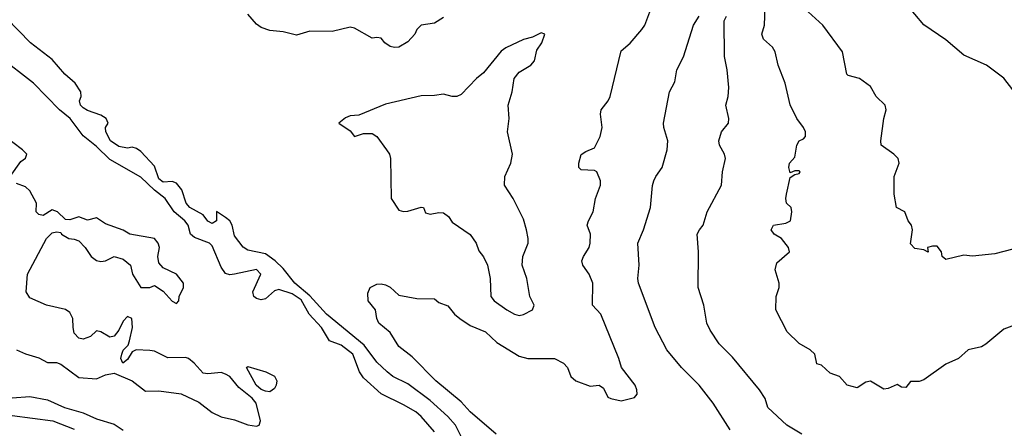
# Model space of a CAD drawing. Header units: metres. Extents: x -46681 to -43747, y -240911 to -237677.
# Tile 1022 of 1056: x -44151 to -44040, y -238332 to -238286. Entities that reach past the tile are written whole.
import ezdxf

# ---------------------------------------------------------------- set-up
doc = ezdxf.new("R2010")
doc.units = ezdxf.units.M
doc.layers.add('CONTOUR_INDEX', color=1, linetype='Continuous')
doc.layers.add('CONTOUR_INTER', color=3, linetype='Continuous')

msp = doc.modelspace()

# ---------------------------------------------------------------- linework, layer by layer
at = {"layer": 'CONTOUR_INDEX', "elevation": 60}
msp.add_lwpolyline([(-44070.86, -238332.52), (-44072.78, -238329.52), (-44074.34, -238327.52), (-44076.34, -238325.52), (-44078, -238323.52), (-44079.31, -238321.02), (-44081.15, -238316.02), (-44081.25, -238315.52), (-44081.11, -238314.02), (-44081.26, -238311.52), (-44080.62, -238310.02), (-44079.8, -238307.52), (-44079.6, -238305.06), (-44079.45, -238304.52), (-44079.23, -238304.02), (-44078.51, -238303.02), (-44077.95, -238301.02), (-44077.88, -238300.02), (-44078.31, -238298.52), (-44078.34, -238298.02), (-44077.7, -238294.52), (-44077.1, -238293.38), (-44076.86, -238292.02), (-44076.1, -238290.56), (-44074.98, -238287.02), (-44074.34, -238286.02)], dxfattribs=at)
at = {"layer": 'CONTOUR_INTER'}
for points, elevation in [([(-44039.1, -238294.3), (-44040.1, -238292.98), (-44042.03, -238291.52), (-44044.6, -238290.39), (-44046.6, -238288.65), (-44049.1, -238286.99), (-44051.1, -238284.56)], 64), ([(-44100.98, -238333.52), (-44101.74, -238332.02), (-44102.6, -238331.02), (-44104.6, -238329.22), (-44107.1, -238327.37), (-44108.77, -238326.52), (-44109.44, -238326.02), (-44110.6, -238324.93), (-44112.02, -238323.02), (-44116.23, -238319.52), (-44118.1, -238317.44), (-44119.81, -238316.02), (-44121.1, -238314.37), (-44122, -238313.52), (-44123.1, -238312.72), (-44125.1, -238312.34), (-44125.6, -238311.98), (-44126.6, -238310.7), (-44126.84, -238309.52), (-44127.13, -238309.02), (-44127.6, -238308.63), (-44128.6, -238307.99), (-44128.62, -238309.02), (-44129.1, -238309.31), (-44129.6, -238309.06), (-44130.1, -238308.36), (-44131.6, -238307.54), (-44132.04, -238307.02), (-44132.51, -238305.52), (-44133.1, -238304.79), (-44133.6, -238304.59), (-44134.6, -238304.68), (-44135.1, -238304.31), (-44135.6, -238302.89), (-44137.1, -238301.23), (-44137.6, -238300.88), (-44138.1, -238300.74), (-44138.6, -238300.84), (-44139.6, -238300.66), (-44140.52, -238300.02), (-44141.04, -238299.02), (-44141.09, -238298.52), (-44140.78, -238298.02), (-44141.03, -238297.52), (-44141.6, -238297.13), (-44143.1, -238296.62), (-44143.6, -238296.31), (-44143.89, -238296.02), (-44144.03, -238295.52), (-44143.84, -238295.02), (-44143.87, -238294.52), (-44144.51, -238293.52), (-44145.65, -238292.52), (-44147.1, -238290.87), (-44149.54, -238289.02), (-44153.6, -238284.85)], 58), ([(-44103.1, -238286.17), (-44104.1, -238286.78), (-44105.6, -238287.03), (-44106.1, -238287.52), (-44106.32, -238288.02), (-44107.1, -238288.88), (-44108.1, -238289.5), (-44108.6, -238289.54), (-44109.1, -238289.42), (-44109.7, -238289.02), (-44110.1, -238288.47), (-44110.6, -238288.4), (-44111.1, -238288.49), (-44113.1, -238287.34), (-44113.6, -238287.23), (-44115.6, -238287.74), (-44118.1, -238287.69), (-44119.6, -238288.13), (-44121.1, -238287.78), (-44122.6, -238287.61), (-44123.6, -238287.29), (-44124.1, -238286.92), (-44125.1, -238285.76)], 59), ([(-44097.16, -238333.02), (-44100.09, -238330.52), (-44101.1, -238329.39), (-44103.95, -238327.02), (-44106.6, -238324.31), (-44108.1, -238323.14), (-44109.1, -238321.6), (-44110.36, -238320.52), (-44110.58, -238320.02), (-44110.75, -238319.02), (-44111.57, -238318.02), (-44111.6, -238317.16), (-44111.35, -238316.52), (-44110.6, -238316.15), (-44110.1, -238316.11), (-44109.6, -238316.21), (-44109.1, -238316.48), (-44108.1, -238317.4), (-44106.1, -238317.74), (-44104.1, -238317.78), (-44103.6, -238318.19), (-44102.6, -238318.59), (-44101.86, -238319.52), (-44101.25, -238320.02), (-44100.1, -238320.78), (-44098.38, -238321.52), (-44097.1, -238322.71), (-44094.6, -238324.24), (-44093.6, -238324.51), (-44090.6, -238324.49), (-44089.6, -238325.03), (-44089.14, -238325.52), (-44088.76, -238326.52), (-44088.2, -238327.02), (-44086.6, -238327.63), (-44085.58, -238327.52), (-44085.1, -238327.86), (-44084.6, -238328.85), (-44084.27, -238329.02), (-44083.1, -238329.27), (-44081.6, -238328.91), (-44081.33, -238328.52), (-44081.34, -238328.02), (-44081.55, -238327.52), (-44083.09, -238325.52), (-44083.38, -238324.52), (-44085.41, -238319.52), (-44086.33, -238318.52), (-44086.29, -238316.02), (-44086.71, -238315.02), (-44087.41, -238314.02), (-44087.52, -238313.52), (-44087.35, -238313.02), (-44086.72, -238312.02), (-44086.6, -238311.52), (-44086.57, -238310.52), (-44086.92, -238309.52), (-44086.78, -238309.02), (-44086.25, -238308.02), (-44086, -238306.52), (-44085.44, -238305.02), (-44085.44, -238304.52), (-44085.85, -238303.52), (-44086.1, -238303.37), (-44087.6, -238303.3), (-44087.89, -238303.02), (-44087.89, -238302.52), (-44087.6, -238301.58), (-44087.1, -238301.23), (-44086.1, -238300.83), (-44085.46, -238299.52), (-44085.26, -238298.52), (-44085.43, -238297.02), (-44085.35, -238296.52), (-44084.58, -238295.52), (-44084.36, -238295.02), (-44083.1, -238289.9), (-44082.1, -238289.05), (-44080.81, -238287.52), (-44080.46, -238287.02), (-44079.88, -238285.52)], 59), ([(-44038.6, -238320.66), (-44040.1, -238321.22), (-44042.1, -238322.91), (-44042.6, -238323.21), (-44044.1, -238323.54), (-44045.18, -238324.52), (-44046.6, -238325.16), (-44049.1, -238326.89), (-44049.6, -238327.08), (-44050.6, -238327.09), (-44051.1, -238327.76), (-44051.6, -238327.74), (-44052.1, -238327.44), (-44053.1, -238327.9), (-44053.6, -238327.94), (-44055.1, -238327.06), (-44055.6, -238327.16), (-44056.6, -238327.81), (-44057.72, -238327.52), (-44058.56, -238326.52), (-44059.6, -238326.17), (-44060.6, -238325.25), (-44061.1, -238325.09), (-44061.36, -238324.02), (-44061.88, -238323.52), (-44063.1, -238322.81), (-44064.47, -238321.52), (-44065.71, -238319.02), (-44065.69, -238317.52), (-44065.36, -238316.52), (-44065.35, -238316.02), (-44065.79, -238314.52), (-44065.6, -238313.76), (-44064.19, -238312.52), (-44064.29, -238312.02), (-44065.08, -238311.02), (-44065.91, -238310.52), (-44066.26, -238310.02), (-44066, -238309.52), (-44064.6, -238309.28), (-44064.06, -238309.02), (-44063.91, -238308.02), (-44064.01, -238307.52), (-44064.52, -238307.02), (-44064.62, -238306.52), (-44064.53, -238306.02), (-44064.1, -238304.13), (-44063.6, -238303.8), (-44063.1, -238303.71), (-44063, -238303.52), (-44063.1, -238303.41), (-44063.6, -238303.41), (-44064.1, -238303.62), (-44064.27, -238303.02), (-44064.19, -238302.52), (-44063.6, -238301.87), (-44063.38, -238300.52), (-44063.1, -238300.04), (-44062.6, -238299.79), (-44062.39, -238299.52), (-44062.39, -238299.02), (-44062.62, -238298.52), (-44063.35, -238297.52), (-44064.1, -238295.96), (-44064.69, -238293.52), (-44065.45, -238291.52), (-44065.81, -238290.02), (-44066.1, -238289.48), (-44067.1, -238288.6), (-44067.31, -238288.02), (-44066.99, -238287.02), (-44066.93, -238285.02)], 62), ([(-44039.1, -238312.22), (-44041.1, -238312.72), (-44043.6, -238313), (-44044.6, -238312.88), (-44046.6, -238313.37), (-44047.04, -238313.02), (-44047.11, -238312.52), (-44047.6, -238311.88), (-44048.1, -238311.86), (-44048.69, -238312.02), (-44048.6, -238312.54), (-44049.1, -238312.27), (-44050.1, -238312.13), (-44050.6, -238311.61), (-44050.36, -238310.02), (-44050.46, -238309.52), (-44050.84, -238309.02), (-44051.23, -238308.02), (-44052.16, -238307.52), (-44052.43, -238306.02), (-44052.41, -238304.02), (-44051.87, -238302.52), (-44051.99, -238302.02), (-44052.47, -238301.52), (-44053.88, -238300.52), (-44053.93, -238300.02), (-44053.6, -238297.52), (-44053.34, -238296.52), (-44053.44, -238296.02), (-44054.44, -238295.02), (-44055.1, -238293.91), (-44056.31, -238293.02), (-44057.6, -238292.66), (-44057.74, -238292.52), (-44058.23, -238290.02), (-44060.45, -238287.02), (-44062.09, -238285.52)], 63), ([(-44062.8, -238333.02), (-44064.5, -238332.02), (-44066.63, -238330.02), (-44066.93, -238329.02), (-44067.58, -238328.02), (-44070.6, -238324.37), (-44072.1, -238322.84), (-44073.1, -238321.32), (-44073.47, -238320.52), (-44073.81, -238318.52), (-44074.45, -238316.52), (-44074.42, -238312.52), (-44074.56, -238310.52), (-44074.32, -238310.02), (-44073.88, -238309.52), (-44073.43, -238308.02), (-44071.85, -238305.02), (-44071.72, -238303.52), (-44071.39, -238302.02), (-44071.5, -238301.52), (-44072.06, -238300.52), (-44072.14, -238300.02), (-44071.85, -238299.02), (-44071.03, -238298.02), (-44071, -238297.52), (-44071.36, -238296.02), (-44071.08, -238295.02), (-44071.02, -238294.02), (-44071.2, -238292.02), (-44071.5, -238290.52), (-44071.53, -238286.52), (-44071.26, -238286.02)], 61), ([(-44092.1, -238287.87), (-44093.1, -238288.38), (-44094.1, -238288.61), (-44096.1, -238289.57), (-44096.6, -238289.94), (-44098.6, -238292.38), (-44099.38, -238293.02), (-44101.1, -238294.83), (-44101.6, -238295.04), (-44102.1, -238295.03), (-44103.1, -238294.77), (-44104.1, -238294.93), (-44105.6, -238294.95), (-44109.6, -238295.89), (-44112.6, -238297.12), (-44113.6, -238297.23), (-44114.1, -238297.42), (-44114.87, -238298.02), (-44113.6, -238298.91), (-44113.1, -238299.53), (-44112.1, -238299.21), (-44111.1, -238299.2), (-44110.6, -238299.54), (-44109.5, -238301.02), (-44109.17, -238301.52), (-44109.06, -238302.02), (-44108.96, -238306.52), (-44108.1, -238307.84), (-44107.6, -238307.99), (-44107.1, -238307.95), (-44105.6, -238307.49), (-44105.35, -238307.52), (-44105.1, -238308.11), (-44104.6, -238308.29), (-44103.6, -238308.07), (-44103.1, -238308.12), (-44102.52, -238308.52), (-44102.1, -238309.16), (-44100.1, -238310.57), (-44099.4, -238311.52), (-44099.1, -238312.38), (-44098.6, -238313.07), (-44098.16, -238314.02), (-44097.83, -238315.52), (-44097.78, -238317.52), (-44097.41, -238318.02), (-44095.98, -238319.02), (-44095.1, -238319.53), (-44094.6, -238319.66), (-44094.1, -238319.57), (-44093.1, -238319.02), (-44092.9, -238318.52), (-44093.39, -238317.52), (-44093.73, -238315.52), (-44094.26, -238314.02), (-44094.17, -238313.02), (-44093.58, -238311.52), (-44093.56, -238311.02), (-44093.76, -238310.02), (-44094.1, -238308.84), (-44095.27, -238306.52), (-44096.23, -238305.02), (-44096.21, -238304.02), (-44095.52, -238302.52), (-44095.32, -238301.52), (-44095.9, -238299.02), (-44095.7, -238297.52), (-44095.83, -238296.02), (-44095.37, -238294.52), (-44095.16, -238293.02), (-44094.6, -238292.3), (-44093.29, -238291.52), (-44092.87, -238291.02), (-44092.6, -238289.82), (-44092.05, -238289.02), (-44091.69, -238288.02), (-44092.1, -238287.87)], 58), ([(-44104.1, -238332.74), (-44105.61, -238331.02), (-44106.19, -238330.52), (-44107.6, -238329.72), (-44110.1, -238328.5), (-44112.1, -238326.68), (-44112.55, -238326.02), (-44113.3, -238324.02), (-44114.6, -238322.99), (-44115.91, -238322.52), (-44116.79, -238321.02), (-44118.21, -238319.52), (-44119.1, -238317.89), (-44120.1, -238317.22), (-44121.6, -238316.73), (-44122.1, -238316.88), (-44123.1, -238317.79), (-44123.6, -238317.9), (-44124.1, -238317.75), (-44124.4, -238317.52), (-44124.52, -238317.02), (-44123.61, -238315.02), (-44124.1, -238314.48), (-44126.6, -238315.04), (-44127.1, -238315.09), (-44127.6, -238314.95), (-44128.1, -238314.22), (-44129.1, -238311.82), (-44129.4, -238311.52), (-44131.1, -238310.88), (-44131.55, -238310.52), (-44131.79, -238309.52), (-44132.16, -238309.02), (-44133.36, -238308.02), (-44134.4, -238306.52), (-44135.6, -238305.57), (-44137.1, -238304.12), (-44140.6, -238302.14), (-44142.1, -238300.66), (-44143.6, -238299.45), (-44145.05, -238297.52), (-44146.28, -238296.52), (-44149.2, -238293.52), (-44153.1, -238290.54)], 57), ([(-44151.81, -238304.02), (-44150.6, -238302.34), (-44150.1, -238301.98), (-44149.95, -238301.52), (-44150.44, -238301.02), (-44152.6, -238299.38)], 56), ([(-44151.1, -238323.53), (-44150.1, -238324), (-44148.6, -238324.45), (-44147.6, -238324.96), (-44146.6, -238324.97), (-44146.1, -238325.14), (-44144.1, -238326.63), (-44142.1, -238326.8), (-44141.1, -238326.35), (-44140.1, -238326.16), (-44138.08, -238327.02), (-44136.6, -238328.2), (-44135.1, -238328.13), (-44132.6, -238328.5), (-44130.6, -238329.43), (-44129.1, -238330.57), (-44128.1, -238331.06), (-44126.6, -238331.42), (-44125.1, -238331.95), (-44124.1, -238332.1), (-44123.83, -238332.02), (-44123.65, -238331.52), (-44124.15, -238329.52), (-44124.6, -238328.97), (-44126.1, -238327.76), (-44127.1, -238326.53), (-44127.6, -238326.26), (-44128.1, -238326.08), (-44129.6, -238326.25), (-44130.1, -238326.17), (-44131.12, -238325.02), (-44131.75, -238324.52), (-44132.1, -238324.4), (-44134.1, -238324.42), (-44135.6, -238323.68), (-44136.1, -238323.59), (-44137.66, -238323.52), (-44138.1, -238323.77), (-44138.6, -238324.61), (-44139.14, -238325.02), (-44139.35, -238324.52), (-44139.25, -238324.02), (-44139.1, -238323.58), (-44138.54, -238323.02), (-44138.38, -238322.52), (-44138.07, -238321.02), (-44138.13, -238320.02), (-44138.6, -238319.77), (-44139.1, -238320.29), (-44139.6, -238321.32), (-44140.1, -238321.99), (-44140.6, -238322.09), (-44141.6, -238321.51), (-44142.1, -238321.39), (-44142.77, -238322.02), (-44143.6, -238322.34), (-44144.1, -238322.22), (-44144.6, -238321.65), (-44144.74, -238321.02), (-44144.76, -238320.02), (-44145.1, -238319.34), (-44145.6, -238318.98), (-44147.72, -238318.52), (-44149.6, -238317.69), (-44150, -238317.02), (-44149.85, -238315.02), (-44147.72, -238311.02), (-44147.1, -238310.39), (-44146.6, -238310.25), (-44146.1, -238310.32), (-44146.05, -238310.52), (-44145.21, -238311.02), (-44144.6, -238311.08), (-44144.1, -238311.29), (-44143.39, -238312.02), (-44142.69, -238313.02), (-44142.1, -238313.5), (-44141.6, -238313.61), (-44141.1, -238313.53), (-44140.1, -238313.03), (-44139.1, -238313.33), (-44138.28, -238314.02), (-44138.07, -238315.02), (-44137.11, -238316.52), (-44136.12, -238316.52), (-44135.6, -238316.29), (-44134.6, -238316.93), (-44133.6, -238318.04), (-44133.1, -238318.31), (-44132.83, -238318.02), (-44132.82, -238317.52), (-44132.32, -238316.52), (-44132.31, -238316.02), (-44133.1, -238315.03), (-44134.6, -238314.31), (-44135.1, -238313.75), (-44135.21, -238313.02), (-44135.03, -238312.02), (-44135.18, -238311.52), (-44135.6, -238311.02), (-44138.36, -238310.52), (-44139.1, -238310.07), (-44141.1, -238309.37), (-44142.1, -238308.67), (-44143.1, -238308.96), (-44144.1, -238308.56), (-44145.1, -238308.9), (-44145.6, -238308.86), (-44146.49, -238308.02), (-44147.1, -238307.78), (-44148.1, -238308.41), (-44148.6, -238308.3), (-44148.9, -238308.02), (-44148.83, -238307.02), (-44149.6, -238305.66), (-44150.1, -238305.19), (-44151.1, -238304.83)], 56), ([(-44125.25, -238325.52), (-44125.1, -238325.4), (-44123.06, -238326.02), (-44122.1, -238326.49), (-44121.82, -238327.02), (-44121.89, -238327.52), (-44122.1, -238327.9), (-44122.6, -238328.25), (-44123.1, -238328.2), (-44123.6, -238327.98), (-44124.17, -238327.52), (-44125.25, -238325.52)], 57), ([(-44151.6, -238328.95), (-44149.6, -238328.79), (-44147.6, -238329.14), (-44145.71, -238330.02), (-44143.6, -238330.63), (-44142.1, -238331.3), (-44140.1, -238331.88), (-44139.1, -238332.57)], 57), ([(-44151.6, -238330.92), (-44147.02, -238331.52), (-44144.6, -238332.45)], 58)]:
    msp.add_lwpolyline(points, dxfattribs=dict(at, elevation=elevation))

doc.saveas('drawing.dxf')
